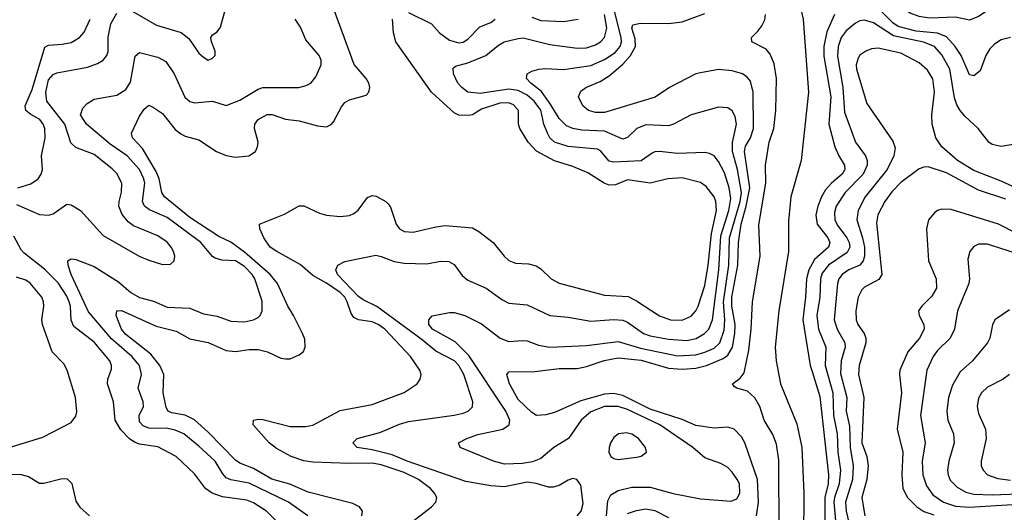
# Model space of a CAD drawing. Header units: inches. Extents: x 1308407 to 1441228, y 959628 to 1036311.
# Tile 383 of 656: x 1376524 to 1380843, y 1001885 to 1004048. Entities that reach past the tile are written whole.
import ezdxf

# ---------------------------------------------------------------- set-up
doc = ezdxf.new("R2010")
doc.units = ezdxf.units.IN
doc.header["$MEASUREMENT"] = 0
doc.layers.add('B3070', color=7, linetype='Continuous')
doc.layers.add('B3080', color=7, linetype='Continuous')

msp = doc.modelspace()

# ---------------------------------------------------------------- linework, layer by layer
at = {"layer": 'B3070', "color": 5}
for points, elevation in [([(1380000, 1004454.8), (1379990, 1004458.4), (1379970, 1004457.1), (1379950, 1004447.8), (1379922.9, 1004417.1), (1379904.9, 1004370), (1379901.6, 1004330), (1379907.1, 1004287.1), (1379960.6, 1004050), (1379984.6, 1003730), (1379952.4, 1003430), (1379907, 1003270), (1379896, 1003164), (1379896.4, 1003030), (1379854.2, 1002770), (1379838.4, 1002610), (1379842, 1002550), (1379861.9, 1002450), (1379933.7, 1002273.7), (1379954.6, 1002170), (1379963.5, 1001970), (1379962.5, 1001770)], 2780), ([(1378025.1, 1001870), (1378028, 1001890), (1378014, 1001910), (1377984.6, 1001924.6), (1377790, 1001974.5), (1377708.9, 1002008.9), (1377630, 1002030.9), (1377550, 1002077.2), (1377490, 1002101.5), (1377470, 1002114.5), (1377350, 1002237.7), (1377290, 1002291.2), (1377250, 1002311.5), (1377190, 1002322.9), (1377175.5, 1002330), (1377166.2, 1002346.2), (1377152.5, 1002410), (1377155.4, 1002490), (1377138.4, 1002530), (1377099.4, 1002579.4), (1376990, 1002666.4), (1376970.6, 1002690), (1376947.2, 1002750), (1376950, 1002770.2), (1376970, 1002771.5), (1377121.9, 1002701.9), (1377210, 1002680.6), (1377270, 1002646.5), (1377350.9, 1002630.9), (1377430, 1002595.1), (1377470, 1002591.8), (1377530, 1002600.7), (1377570, 1002599.5), (1377610.4, 1002590), (1377670, 1002562.4), (1377690, 1002558.5), (1377710, 1002559.6), (1377750, 1002576.5), (1377768.7, 1002591.3), (1377776.8, 1002610), (1377775.1, 1002644.9), (1377765, 1002670), (1377725.4, 1002750), (1377700.2, 1002790), (1377654.3, 1002890), (1377622.4, 1002930), (1377510, 1003028.1), (1377450, 1003071.2), (1377396.9, 1003096.9), (1377270, 1003180.3), (1377159.2, 1003270), (1377147.6, 1003290), (1377136.3, 1003350), (1377121.8, 1003381.8), (1377062.6, 1003482.6), (1377019.3, 1003530), (1377013.5, 1003550), (1377050, 1003624.9), (1377070, 1003654.6), (1377090, 1003672), (1377110, 1003663.1), (1377150, 1003635.8), (1377205.5, 1003565.5), (1377230, 1003546.4), (1377250, 1003536.5), (1377310, 1003521.1), (1377387, 1003470), (1377430, 1003452.1), (1377470, 1003444.2), (1377529.2, 1003450.8), (1377557.6, 1003470), (1377567.2, 1003490), (1377569.9, 1003510), (1377554, 1003570), (1377555.8, 1003590), (1377570, 1003610.1), (1377610, 1003631.3), (1377631.1, 1003631.1), (1377690, 1003611.5), (1377750, 1003604.2), (1377830, 1003581.3), (1377870, 1003577.8), (1377890, 1003588.1), (1377900.3, 1003599.7), (1377935, 1003665), (1377950, 1003684.1), (1377970, 1003695.9), (1378043.1, 1003716.9), (1378056.1, 1003730), (1378059.8, 1003750), (1378055, 1003770), (1378043.5, 1003790), (1377990.7, 1003850.7), (1377895.7, 1004110)], 2920), ([(1377010, 1004089.4), (1377124.4, 1004024.4), (1377231.6, 1003991.6), (1377265.5, 1003965.5), (1377310, 1003901.3), (1377330, 1003883.1), (1377350, 1003870.4), (1377370, 1003879.1), (1377380.9, 1003890), (1377380.9, 1003910), (1377364.5, 1003950), (1377362.7, 1003970), (1377370, 1003981), (1377390, 1003994), (1377404.9, 1004015.1), (1377424.7, 1004090)], 2960), ([(1379097.8, 1001870), (1379104.1, 1001935.9), (1379117.3, 1001962.7), (1379150, 1001980.7), (1379210, 1001996.4), (1379290, 1001996.4), (1379390, 1001968.4), (1379510, 1001945.3), (1379645.2, 1001934.8), (1379670, 1001944.6), (1379682.5, 1001970), (1379681.4, 1002010), (1379672.1, 1002030), (1379650, 1002062), (1379630, 1002081.8), (1379599.3, 1002099.3), (1379530, 1002125.2), (1379476.2, 1002170), (1379332.7, 1002270), (1379190, 1002336.2), (1379149.6, 1002350), (1379090, 1002350.6), (1379030, 1002327.3), (1378987.5, 1002290), (1378931.1, 1002208.9), (1378866.5, 1002170), (1378810, 1002121.4), (1378773.4, 1002106.6), (1378730, 1002099.9), (1378650, 1002096.3), (1378602.9, 1002110), (1378456, 1002170), (1378449.4, 1002190), (1378485.6, 1002210), (1378533.4, 1002226.6), (1378643.5, 1002250), (1378671.4, 1002270), (1378674.2, 1002290), (1378656.4, 1002330), (1378494.4, 1002574.4), (1378434.3, 1002634.3), (1378334.6, 1002690), (1378318.9, 1002710), (1378318, 1002730), (1378332.6, 1002747.4), (1378410, 1002763.1), (1378430, 1002763.1), (1378477.3, 1002750), (1378550, 1002712.7), (1378631.8, 1002650), (1378670, 1002635.5), (1378730, 1002640.2), (1378750, 1002637.7), (1378799.4, 1002619.4), (1378850, 1002610.7), (1379010, 1002617.1), (1379150, 1002635.4), (1379246.7, 1002606.7), (1379410, 1002571.9), (1379490, 1002576.6), (1379530, 1002587.8), (1379570, 1002606.4), (1379595.8, 1002630), (1379615.1, 1002684.9), (1379617.5, 1002730), (1379611.2, 1002810), (1379635.5, 1002970), (1379638.4, 1003090), (1379684.4, 1003250), (1379690, 1003290), (1379673.4, 1003390), (1379650.8, 1003470), (1379651.1, 1003508.9), (1379668.2, 1003590), (1379662.3, 1003622.3), (1379650, 1003647.6), (1379630, 1003661.7), (1379590, 1003663.9), (1379470, 1003629.8), (1379391.4, 1003588.6), (1379370, 1003581.9), (1379270, 1003586.9), (1379231.3, 1003570), (1379190, 1003531.3), (1379170, 1003523.4), (1379090, 1003559.1), (1378990, 1003562.9), (1378950, 1003570.8), (1378922.3, 1003582.3), (1378890, 1003614), (1378854.5, 1003674.5), (1378812.7, 1003732.7), (1378765.5, 1003770), (1378747.3, 1003790), (1378749.7, 1003810), (1378770, 1003821.5), (1378802, 1003830), (1378830, 1003833.1), (1378910, 1003829.6), (1379030, 1003846.2), (1379090, 1003873.8), (1379136.2, 1003903.8), (1379158.8, 1003930), (1379164.5, 1003950), (1379162.9, 1003970), (1379125.8, 1004114.2)], 2840), ([(1376510, 1003236.8), (1376610, 1003193.4), (1376650, 1003189.5), (1376670, 1003195.2), (1376730, 1003237.8), (1376750, 1003234.7), (1376790.2, 1003210), (1376890, 1003100.8), (1377048.2, 1003010), (1377090, 1002991.6), (1377150, 1002974), (1377184.8, 1002975.2), (1377200.9, 1002990), (1377203.6, 1003010), (1377198.3, 1003030), (1377188.4, 1003050), (1377170, 1003071.7), (1377130, 1003099), (1377022.8, 1003142.8), (1377000.3, 1003160.3), (1376973, 1003193), (1376959, 1003230), (1376959.6, 1003250), (1376970.5, 1003290.5), (1376971.1, 1003330), (1376950, 1003373.3), (1376930, 1003393.9), (1376850, 1003455.9), (1376770, 1003486.2), (1376747.4, 1003507.4), (1376721.1, 1003590), (1376642.9, 1003690), (1376638.9, 1003730), (1376650, 1003783.6), (1376670, 1003807.8), (1376686, 1003814.1), (1376820.7, 1003839.3), (1376865, 1003855), (1376890, 1003870.2), (1376905.3, 1003890), (1376911.1, 1003908.9), (1376911.7, 1003971.7), (1376923.1, 1004030), (1376950, 1004077.1)], 2960), ([(1376515.1, 1003310), (1376572.7, 1003327.3), (1376604.1, 1003350), (1376618.2, 1003370), (1376624, 1003390), (1376618.9, 1003450), (1376634.9, 1003530), (1376634.1, 1003570), (1376627.2, 1003590), (1376611.9, 1003610), (1376572.1, 1003632.1), (1376551.3, 1003650), (1376547.2, 1003670), (1376578.1, 1003741.9), (1376633.3, 1003926.7), (1376650, 1003936.8), (1376710, 1003940.7), (1376750, 1003948.4), (1376786.2, 1003970), (1376806.4, 1003993.6), (1376832.6, 1004050)], 2980), ([(1377787.1, 1001870), (1377703.7, 1001930), (1377530, 1002013.6), (1377450, 1002028.6), (1377430, 1002037.2), (1377414.3, 1002054.3), (1377380.9, 1002110), (1377310, 1002176.2), (1377243.1, 1002230), (1377206.2, 1002246.2), (1377173.7, 1002253.7), (1377090, 1002255.1), (1377065, 1002265), (1377050, 1002283.1), (1377048.2, 1002310), (1377066.2, 1002350), (1377065.8, 1002370), (1377043.8, 1002430), (1377057.5, 1002490), (1377048.7, 1002530), (1377015.9, 1002570), (1376926.9, 1002646.9), (1376825.6, 1002765.6), (1376749.5, 1002930), (1376736.1, 1002970), (1376735.1, 1002990), (1376750, 1002998), (1376770, 1002995.8), (1376850, 1002964), (1376956.8, 1002896.8), (1377011, 1002850), (1377050, 1002827.8), (1377110, 1002811.9), (1377170, 1002786.6), (1377270, 1002781.9), (1377330, 1002756.8), (1377390, 1002746.7), (1377450, 1002725), (1377510, 1002722), (1377549.9, 1002730.1), (1377570, 1002741.3), (1377579.2, 1002750), (1377588.1, 1002770), (1377587.8, 1002812.2), (1377556, 1002910), (1377543.4, 1002930), (1377510, 1002965.1), (1377470, 1002989.4), (1377410, 1002992), (1377381.1, 1003001.1), (1377370, 1003008.8), (1377319, 1003070), (1377210, 1003150.7), (1377170, 1003179.1), (1377093.5, 1003213.5), (1377070.7, 1003230), (1377062.9, 1003250), (1377072.7, 1003330), (1377068.7, 1003350), (1377049.9, 1003390), (1376994.8, 1003450), (1376921.1, 1003501.1), (1376816.4, 1003590), (1376791.1, 1003630), (1376800.7, 1003659.3), (1376819.7, 1003680.3), (1376850, 1003699.2), (1376950, 1003716.8), (1376990, 1003741.6), (1377010, 1003774), (1377030, 1003888.5), (1377050, 1003903.2), (1377130, 1003883), (1377164.6, 1003864.6), (1377201.5, 1003810), (1377248.3, 1003708.3), (1377270, 1003688.6), (1377290, 1003683.5), (1377370, 1003690.2), (1377430, 1003671.7), (1377490, 1003695), (1377570, 1003743), (1377590, 1003750.2), (1377748, 1003750), (1377781.2, 1003758.8), (1377801.6, 1003770), (1377823, 1003797), (1377846, 1003850), (1377846.4, 1003870), (1377837.7, 1003890), (1377779, 1003959), (1377755, 1004015), (1377732, 1004050)], 2940), ([(1378150.9, 1001770), (1378330.8, 1001910), (1378349.8, 1001930), (1378353.8, 1001950), (1378344.2, 1001970), (1378325.7, 1001990), (1378273.2, 1002030), (1378210, 1002059.8), (1378110, 1002094.5), (1378070, 1002101.8), (1377970, 1002100.1), (1377810, 1002105.4), (1377770, 1002111.8), (1377715.3, 1002130), (1377650, 1002166), (1377618.4, 1002190), (1377548.3, 1002270), (1377549.7, 1002290.3), (1377570, 1002294), (1377590, 1002292.8), (1377710, 1002262.3), (1377777.9, 1002262.1), (1377810, 1002268.4), (1377930, 1002332.6), (1378070, 1002359), (1378210, 1002411.3), (1378268, 1002450), (1378281, 1002470), (1378285.1, 1002490), (1378278.8, 1002510), (1378238.5, 1002570), (1378125.8, 1002690), (1378097, 1002710), (1378070, 1002721.6), (1378010, 1002730.9), (1377990, 1002740.8), (1377977.6, 1002757.6), (1377960.9, 1002810), (1377950, 1002829.9), (1377930.1, 1002850.1), (1377870, 1002890.8), (1377810, 1002924.3), (1377754, 1002974), (1377651.1, 1003030), (1377623.2, 1003050), (1377594.3, 1003090), (1377577.6, 1003130), (1377576.2, 1003150), (1377685.8, 1003194.2), (1377750, 1003231.5), (1377770, 1003230.2), (1377838.8, 1003198.8), (1377870, 1003190.2), (1377930, 1003184.4), (1377970, 1003188.5), (1377990, 1003196.9), (1378008.1, 1003211.9), (1378050, 1003267.2), (1378070, 1003276.5), (1378087, 1003273), (1378130.1, 1003250.1), (1378140.2, 1003240.2), (1378150, 1003224.9), (1378175.2, 1003150), (1378190, 1003130.3), (1378210, 1003118.8), (1378250, 1003115.2), (1378350, 1003139.3), (1378390, 1003143.8), (1378510, 1003134.3), (1378538.6, 1003118.6), (1378601.5, 1003070), (1378648.8, 1003010), (1378670, 1002990.3), (1378699.3, 1002979.3), (1378756.1, 1002976.1), (1378790, 1002966.9), (1378810, 1002954), (1378855.6, 1002910), (1378890, 1002891.8), (1379090, 1002839.4), (1379192.7, 1002832.7), (1379230, 1002814), (1379330, 1002748.7), (1379379.1, 1002730), (1379430, 1002728.9), (1379470, 1002746.3), (1379490, 1002769.2), (1379499.9, 1002790), (1379530, 1002881.1), (1379544.5, 1002970), (1379558.9, 1003110), (1379580.9, 1003210), (1379577.9, 1003250), (1379570.6, 1003270.6), (1379536.1, 1003316.1), (1379510, 1003332.7), (1379430, 1003353.6), (1379366.8, 1003350), (1379289.6, 1003330.4), (1379190, 1003344.7), (1379137.1, 1003322.9), (1379110, 1003321.4), (1379087.2, 1003330), (1379015.6, 1003375.6), (1378950, 1003403.7), (1378870, 1003429), (1378790.5, 1003470.5), (1378754.4, 1003510), (1378718.5, 1003570), (1378712.2, 1003590), (1378712.2, 1003650), (1378690, 1003674.7), (1378670, 1003683.2), (1378630, 1003681.1), (1378550, 1003654.6), (1378510.3, 1003630), (1378492.9, 1003627.1), (1378450, 1003629.4), (1378430, 1003638.6), (1378330, 1003729.8), (1378174.5, 1003950), (1378163.6, 1003990), (1378159.4, 1004050)], 2880), ([(1378969.9, 1001870.1), (1378987.7, 1001890), (1378995.6, 1001924.4), (1378985.2, 1002005.2), (1378968.7, 1002030), (1378950, 1002033.7), (1378930, 1002026.9), (1378890, 1002002.8), (1378864.2, 1001995.8), (1378843.4, 1001996.6), (1378790, 1002012.3), (1378750, 1002018.2), (1378650, 1001998), (1378590, 1002001.6), (1378480.8, 1002020.8), (1378223.2, 1002110), (1378157.1, 1002137.1), (1378070, 1002160.4), (1378003.6, 1002170), (1377985.6, 1002190), (1378004.5, 1002210), (1378104.4, 1002235.6), (1378190, 1002272.8), (1378230, 1002284.8), (1378430, 1002311.5), (1378470, 1002320.5), (1378491.1, 1002330), (1378510, 1002348.9), (1378512.3, 1002370), (1378472.1, 1002490), (1378450, 1002529.8), (1378430.6, 1002550), (1378350, 1002593.4), (1378290, 1002643.2), (1378090, 1002789.2), (1378030, 1002817.5), (1378010, 1002832.2), (1377917.3, 1002930), (1377911.3, 1002950), (1377919.3, 1002970), (1377950, 1002986.4), (1378086.3, 1003013.7), (1378110, 1003009.1), (1378167.1, 1002987.1), (1378210, 1002979.5), (1378310, 1002976.6), (1378370, 1002988.6), (1378406.5, 1002986.5), (1378430, 1002972.6), (1378465.5, 1002925.5), (1378490, 1002904.1), (1378570, 1002869.4), (1378639.5, 1002819.5), (1378670, 1002803.5), (1378750, 1002795.9), (1378850, 1002748.8), (1378930, 1002741.9), (1379030, 1002724.1), (1379130, 1002732.4), (1379170, 1002729.6), (1379190, 1002720.7), (1379260.7, 1002670), (1379290, 1002660.3), (1379370, 1002645.7), (1379450, 1002639.3), (1379491.4, 1002648.6), (1379528.4, 1002670), (1379547.7, 1002690), (1379562.8, 1002730), (1379591.5, 1002950), (1379600.2, 1003099.8), (1379635.2, 1003210), (1379643.1, 1003263.1), (1379636.1, 1003310), (1379615.9, 1003375.9), (1379590, 1003425.3), (1379570, 1003449.8), (1379550, 1003461), (1379530, 1003464.7), (1379410, 1003459.9), (1379330, 1003469.3), (1379310, 1003467.9), (1379298.1, 1003461.9), (1379250, 1003427.8), (1379130, 1003422.4), (1379110, 1003427.1), (1379072.5, 1003472.5), (1379059.2, 1003479.2), (1378930, 1003491), (1378870, 1003510.4), (1378849.4, 1003529.4), (1378839, 1003550), (1378823.7, 1003590), (1378810, 1003650.4), (1378781, 1003690), (1378750, 1003716.5), (1378710, 1003736.6), (1378670, 1003743.4), (1378544.4, 1003724.4), (1378490, 1003729.3), (1378463.1, 1003750), (1378446.2, 1003770), (1378426.2, 1003810), (1378425.3, 1003834.7), (1378436.1, 1003843.9), (1378490, 1003859.2), (1378568.8, 1003891.2), (1378623.9, 1003936.1), (1378648.5, 1003950), (1378710, 1003965.9), (1378732.1, 1003967.9), (1378850, 1003939.6), (1378970, 1003923.1), (1379010, 1003924.5), (1379050, 1003937.8), (1379071.3, 1003950), (1379089.9, 1003970), (1379099.4, 1004010), (1379089, 1004070)], 2860), ([(1378230, 1004080.1), (1378330, 1004030.1), (1378366, 1003990), (1378410, 1003958.7), (1378450, 1003945.7), (1378470, 1003949), (1378490, 1003962.5), (1378543.1, 1004016.9), (1378590, 1004035.9), (1378609.8, 1004050)], 2880), ([(1379756.9, 1001870), (1379765.7, 1001930), (1379760.5, 1002030), (1379704.9, 1002190), (1379690, 1002216.8), (1379658.2, 1002250), (1379630, 1002258.7), (1379570, 1002254.7), (1379490, 1002266.6), (1379430, 1002292.5), (1379290, 1002339), (1379170, 1002397.7), (1379130, 1002406.6), (1379090, 1002404.4), (1378985.7, 1002374.3), (1378870, 1002323.2), (1378832.7, 1002312.7), (1378791.2, 1002311.2), (1378770, 1002324.2), (1378710, 1002380.3), (1378672.4, 1002450), (1378660.7, 1002490), (1378670, 1002502), (1378783.4, 1002503.4), (1378890, 1002517.2), (1378970, 1002516.6), (1379010, 1002524.9), (1379087.5, 1002552.5), (1379150, 1002563.4), (1379250, 1002554), (1379370, 1002518.8), (1379430, 1002514.1), (1379490, 1002518), (1379537.5, 1002530), (1379610, 1002560.1), (1379630, 1002575.3), (1379650.4, 1002610), (1379661.7, 1002670), (1379663.3, 1002710), (1379647.3, 1002790), (1379648.7, 1002830), (1379674.1, 1002970), (1379676.6, 1003070), (1379688.4, 1003150), (1379710.6, 1003229.4), (1379726.5, 1003310), (1379703.7, 1003470), (1379707.8, 1003492.2), (1379730.5, 1003530), (1379743.2, 1003570), (1379740.9, 1003730), (1379730, 1003777.8), (1379715.9, 1003795.9), (1379694.8, 1003810), (1379650, 1003823.4), (1379590, 1003829.1), (1379510, 1003815.2), (1379490, 1003809.9), (1379375.2, 1003750), (1379312.1, 1003707.9), (1379090, 1003640.2), (1379050, 1003641.2), (1379018.7, 1003650), (1378994.8, 1003670), (1378975.1, 1003710), (1378985.9, 1003734.1), (1379006.9, 1003750), (1379070, 1003776.2), (1379110, 1003802.1), (1379170, 1003852.4), (1379204.1, 1003890), (1379224.9, 1003930), (1379223.4, 1003963.4), (1379208.7, 1004010), (1379214.4, 1004025.6), (1379247.3, 1004032.7), (1379370, 1004030.5), (1379430, 1004038.9), (1379530, 1004075.6)], 2820), ([(1378770, 1004058.4), (1378810, 1004044.5), (1378910, 1004039.5), (1378973.6, 1004050)], 2880), ([(1379855.9, 1001790), (1379854.5, 1002114.5), (1379844.4, 1002184.4), (1379827.2, 1002227.2), (1379790, 1002289.8), (1379770.3, 1002350), (1379748.2, 1002388.2), (1379717.4, 1002417.4), (1379670.6, 1002430.6), (1379658, 1002438), (1379651.1, 1002450), (1379685, 1002474.9), (1379702.2, 1002497.8), (1379723.3, 1002596.7), (1379733.3, 1002690), (1379738.3, 1002810), (1379771.6, 1003010), (1379766.7, 1003146.7), (1379796.5, 1003330), (1379795, 1003410), (1379811.8, 1003510), (1379831.9, 1003570), (1379840.5, 1003650), (1379843.7, 1003790), (1379834, 1003854), (1379816.9, 1003896.9), (1379798.9, 1003918.9), (1379735.1, 1003950), (1379734.2, 1003970), (1379762.8, 1003997.2), (1379779.5, 1004020.5), (1379792.4, 1004047.6), (1379795.8, 1004070)], 2780), ([(1377666.9, 1001830), (1377606.3, 1001890), (1377550, 1001926.7), (1377519.5, 1001939.5), (1377413, 1001953), (1377367.9, 1001970), (1377339, 1001990), (1377290, 1002053.8), (1377209.8, 1002130), (1377130, 1002173.1), (1377050, 1002184.5), (1377030, 1002191.4), (1377006.7, 1002206.7), (1376967.6, 1002247.6), (1376942.7, 1002290), (1376934.7, 1002370), (1376909, 1002450), (1376909.8, 1002470), (1376925.8, 1002514.2), (1376926.6, 1002530), (1376919.5, 1002550), (1376850, 1002631.8), (1376761.3, 1002701.3), (1376749.4, 1002729.4), (1376746.3, 1002790), (1376741.2, 1002810), (1376730, 1002835), (1376692.4, 1002892.4), (1376632.3, 1002952.3), (1376542.7, 1003022.7), (1376530, 1003037.7), (1376498, 1003098)], 2960), ([(1380000, 1002976.4), (1379985.5, 1002950), (1379975.1, 1002910), (1379971.3, 1002830), (1379959.5, 1002730), (1379991.7, 1002530), (1380000, 1002503.7)], 2820), ([(1376487.2, 1002172.8), (1376625, 1002215), (1376750, 1002280.4), (1376770, 1002307.3), (1376774, 1002326), (1376768.3, 1002390), (1376732, 1002510), (1376716.7, 1002536.7), (1376666.5, 1002590), (1376623.7, 1002710), (1376620.2, 1002730), (1376629, 1002790), (1376628, 1002810), (1376620.3, 1002830), (1376570, 1002891.2), (1376550, 1002904.5), (1376510, 1002917.6)], 2980), ([(1376410, 1002053.4), (1376530, 1002051.3), (1376562.4, 1002042.4), (1376610, 1002013.4), (1376630, 1002012.8), (1376710, 1002034.2), (1376732.6, 1002032.6), (1376751.8, 1002011.8), (1376770, 1001934), (1376787.6, 1001907.6), (1376829.5, 1001869.5)], 2960), ([(1379190, 1001880.7), (1379230, 1001893.5), (1379270, 1001900.1), (1379310, 1001893.2), (1379370, 1001862.5)], 2820)]:
    msp.add_lwpolyline(points, dxfattribs=dict(at, elevation=elevation))
at = {"layer": 'B3070', "color": 5, "elevation": 2860}
msp.add_lwpolyline([(1379185.2, 1002234.8), (1379150.8, 1002230), (1379130, 1002214), (1379115.3, 1002190), (1379110.3, 1002170), (1379108.9, 1002150), (1379117.1, 1002130), (1379130, 1002121.1), (1379150, 1002117.8), (1379230, 1002127.2), (1379250, 1002132.2), (1379273.3, 1002150), (1379269.7, 1002170), (1379238.5, 1002210), (1379210, 1002228.7)], close=True, dxfattribs=at)
at = {"layer": 'B3080', "color": 5}
for points, elevation in [([(1380847.3, 1004470), (1380833.9, 1004406.1), (1380825.7, 1004310), (1380795.8, 1004195.8), (1380801.4, 1004130), (1380791, 1004110), (1380759, 1004081), (1380730, 1004061.2), (1380690, 1004045.3), (1380630, 1004058.3), (1380515.2, 1004055.2), (1380470, 1004061.4), (1380430, 1004076.9), (1380390, 1004102.8), (1380340.8, 1004160.8), (1380242.8, 1004262.8), (1380150, 1004342.7), (1380090, 1004387.8), (1380030, 1004444.3), (1380000, 1004454.8)], 2780), ([(1380870, 1003969.2), (1380830, 1003958.9), (1380799.9, 1003940.1), (1380780.3, 1003919.7), (1380762.4, 1003890), (1380737, 1003823), (1380710, 1003801.3), (1380690, 1003806), (1380653.5, 1003890), (1380627.5, 1003930), (1380590, 1003972.3), (1380550, 1003988.7), (1380456.8, 1003996.8), (1380378.3, 1004018.3), (1380353.9, 1004033.9), (1380299.5, 1004090)], 2820), ([(1380098.7, 1004070), (1380065.1, 1003994.9), (1380051.4, 1003930), (1380052.3, 1003887.7), (1380081.8, 1003710), (1380072.9, 1003590), (1380100.6, 1003490), (1380117.4, 1003450), (1380142, 1003410), (1380144.2, 1003390), (1380131.7, 1003370), (1380085, 1003330), (1380059.3, 1003300.7), (1380040.7, 1003270), (1380024.8, 1003230), (1380016, 1003190), (1380022.1, 1003150), (1380068.6, 1003090), (1380077.4, 1003070), (1380072.2, 1003050), (1380010, 1002994.7), (1380000, 1002976.4)], 2820), ([(1380927.5, 1003507.5), (1380830, 1003491.6), (1380790, 1003500.2), (1380776.1, 1003510), (1380728.9, 1003570), (1380670, 1003624), (1380649.1, 1003649.1), (1380634.8, 1003674.8), (1380625.5, 1003705.5), (1380604.7, 1003830), (1380570, 1003894.3), (1380537.2, 1003930), (1380489, 1003949), (1380356.9, 1003976.9), (1380270, 1004034.6), (1380230, 1004045.9), (1380210, 1004043.4), (1380190, 1004033.3), (1380150, 1003998.5), (1380127.9, 1003970), (1380113.8, 1003930), (1380111.9, 1003888.1), (1380135.6, 1003750), (1380141.9, 1003641.9), (1380190.1, 1003510), (1380234.4, 1003450), (1380241.6, 1003430), (1380241.6, 1003410), (1380224.1, 1003370), (1380145.9, 1003290), (1380105.2, 1003230), (1380098.2, 1003201.8), (1380100.6, 1003170), (1380110, 1003146.8), (1380152.4, 1003090), (1380162.7, 1003070), (1380166.2, 1003050), (1380154.6, 1003025.4), (1380072.7, 1002970), (1380045, 1002935), (1380037.1, 1002910), (1380034.1, 1002830), (1380021.6, 1002750), (1380028, 1002690), (1380060.5, 1002610), (1380057.9, 1002530), (1380090.4, 1002409.6), (1380094.2, 1002310), (1380110.7, 1002230), (1380113, 1002150), (1380125.1, 1002070), (1380119.4, 1002010), (1380098.1, 1001950), (1380095.9, 1001930), (1380109.8, 1001770.2)], 2840), ([(1380970, 1003275.1), (1380830, 1003339.3), (1380710, 1003385.7), (1380638.5, 1003430), (1380570, 1003489.8), (1380542.8, 1003530), (1380526.2, 1003590), (1380525.9, 1003630), (1380537.7, 1003730), (1380530, 1003787.6), (1380506.5, 1003826.5), (1380470, 1003858.6), (1380390, 1003900.9), (1380290, 1003923.4), (1380260.2, 1003919.8), (1380235.3, 1003910), (1380210, 1003891.7), (1380201.6, 1003878.4), (1380193.3, 1003850), (1380195.3, 1003830), (1380239.8, 1003679.8), (1380355, 1003515), (1380365, 1003485), (1380358.5, 1003450), (1380330.1, 1003390), (1380233, 1003270), (1380201.9, 1003210), (1380196.4, 1003170), (1380222, 1003090), (1380230.1, 1003050), (1380230.1, 1003010), (1380224.4, 1002990), (1380209.1, 1002970.9), (1380161, 1002950), (1380132.5, 1002930), (1380117.7, 1002910), (1380111, 1002890), (1380097.5, 1002730), (1380110.5, 1002690), (1380143.9, 1002630), (1380144.8, 1002610), (1380127.5, 1002550), (1380125.4, 1002494.6), (1380152.1, 1002390), (1380149.8, 1002330), (1380163.8, 1002263.8), (1380167, 1002170), (1380180.8, 1002090), (1380176.7, 1002030), (1380146, 1001930), (1380149.5, 1001890), (1380174.5, 1001785.5)], 2860), ([(1380850, 1003260.7), (1380730, 1003300.2), (1380590, 1003375.4), (1380510, 1003401.6), (1380490, 1003400.8), (1380470, 1003392.8), (1380390, 1003332.8), (1380350, 1003292.9), (1380318.9, 1003250), (1380288.7, 1003191.3), (1380283.2, 1003156.8), (1380306.5, 1002930), (1380292.7, 1002907.3), (1380230, 1002874.5), (1380217.8, 1002862.2), (1380202.8, 1002830), (1380191.9, 1002770), (1380193.8, 1002730), (1380201, 1002710), (1380228.4, 1002670), (1380235.7, 1002650), (1380235.3, 1002630), (1380206.1, 1002530), (1380203.4, 1002490), (1380227.5, 1002390), (1380217.7, 1002190), (1380239.9, 1002130), (1380245.8, 1002090), (1380239.9, 1002030), (1380218.9, 1001950), (1380232.2, 1001870)], 2880), ([(1380970, 1003072.1), (1380818.4, 1003150), (1380610, 1003215), (1380570, 1003215.8), (1380550, 1003210.5), (1380538.1, 1003201.9), (1380510.2, 1003170), (1380502, 1003130), (1380510.8, 1002990), (1380544.7, 1002910), (1380546, 1002870), (1380525.6, 1002834.4), (1380481.2, 1002790), (1380467.3, 1002770), (1380469.2, 1002750), (1380490.7, 1002710), (1380491.7, 1002690), (1380471.1, 1002650), (1380420.8, 1002590), (1380385, 1002510), (1380382.9, 1002490), (1380391.8, 1002410), (1380373.5, 1002250), (1380397.9, 1002150), (1380394.2, 1002050), (1380398.2, 1001990), (1380418.5, 1001950), (1380459.5, 1001910), (1380489.8, 1001889.8), (1380534.8, 1001874.8)], 2920), ([(1380910, 1003016.6), (1380770, 1003062.6), (1380730, 1003062.7), (1380710, 1003052.8), (1380692.9, 1003030), (1380683.4, 1002996.6), (1380690.2, 1002910), (1380687.5, 1002890), (1380637.7, 1002770), (1380625.4, 1002690), (1380605.7, 1002650), (1380550, 1002595.9), (1380531.6, 1002570), (1380504.1, 1002510), (1380475.9, 1002310), (1380496, 1002190), (1380483.6, 1002110), (1380486.6, 1002050), (1380501.9, 1002001.9), (1380530, 1001962), (1380577.1, 1001930), (1380630, 1001913.2), (1380690, 1001908.6), (1380950, 1001924.3)], 2940), ([(1380865.8, 1002774.2), (1380802, 1002730), (1380791.6, 1002708.4), (1380780.6, 1002650), (1380770.2, 1002630), (1380703.2, 1002550), (1380650, 1002501.8), (1380616.3, 1002443.7), (1380597.9, 1002390), (1380591.3, 1002330), (1380595.7, 1002290), (1380620.5, 1002230), (1380624.1, 1002190), (1380600.5, 1002110), (1380594.8, 1002070), (1380596.8, 1002050), (1380606.2, 1002026.2), (1380636.1, 1001996.1), (1380674.5, 1001974.5), (1380710, 1001964.8), (1380790, 1001961.8), (1380906, 1001966)], 2960), ([(1380000, 1002503.7), (1380034.3, 1002394.3), (1380071.7, 1002050), (1380070.5, 1002010), (1380056.6, 1001950), (1380056.3, 1001770), (1380010.1, 1001630), (1380013.7, 1001610), (1380021.2, 1001601.2), (1380032.3, 1001592.3), (1380096.1, 1001570), (1380099.4, 1001550), (1380064.6, 1001510), (1380000, 1001467.7)], 2820), ([(1380865.5, 1002490), (1380838.9, 1002470), (1380770, 1002434.6), (1380743.2, 1002410), (1380730, 1002386.6), (1380723.8, 1002350), (1380730, 1002319.3), (1380760.5, 1002250), (1380763.9, 1002210), (1380741.7, 1002110), (1380742.2, 1002090), (1380750.2, 1002070), (1380770.3, 1002050), (1380814.6, 1002034.6), (1380870, 1002026.6)], 2980)]:
    msp.add_lwpolyline(points, dxfattribs=dict(at, elevation=elevation))

doc.saveas('drawing.dxf')
